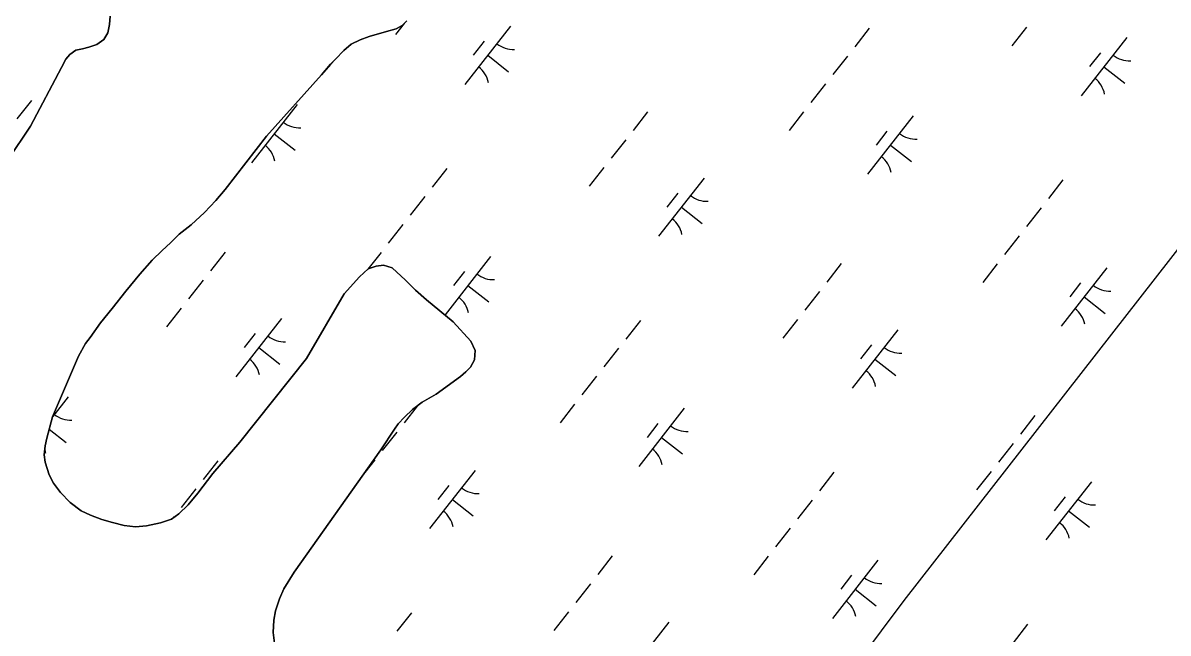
# Model space of a CAD drawing. Extents: x 3896831 to 3918110, y 171006 to 193349.
# Drawn here: x 3910415 to 3911189, y 187534 to 187946 of the extents above; entities that cross this region are included whole.
import ezdxf

# ---------------------------------------------------------------- set-up
doc = ezdxf.new("R2010")
doc.units = 0
for name, color, linetype in [('V-TOPO-SHOR', 7, 'Continuous'), ('V-UTIL-LINE', 7, 'Continuous'), ('V-WETL-SWMP', 7, 'Continuous')]:
    doc.layers.add(name, color=color, linetype=linetype)

msp = doc.modelspace()

# ---------------------------------------------------------------- linework, layer by layer
at = {"layer": 'V-TOPO-SHOR'}
for points in [[(3910404.78, 187854.05), (3910419.92, 187876.51), (3910440.97, 187916.14), (3910443.86, 187921.95), (3910446.63, 187925.12), (3910450.58, 187927.9), (3910455.2, 187928.96), (3910459.42, 187929.89), (3910464.83, 187931.88), (3910469.58, 187935.19), (3910472.21, 187939.68), (3910473.26, 187945.22), (3910473.77, 187951.03)], [(3910585.13, 187525.46), (3910583.93, 187534.43), (3910584.44, 187542.75), (3910585.62, 187549.08), (3910588.25, 187557.27), (3910591.14, 187563.87), (3910598.25, 187575.23), (3910656.71, 187657.94), (3910666.06, 187671.94), (3910668.43, 187675.51), (3910672.77, 187680), (3910678.31, 187685.15), (3910684.64, 187690.05), (3910694.13, 187695.47), (3910710.74, 187707.51), (3910714.17, 187710.55), (3910717.46, 187713.85), (3910720.22, 187718.74), (3910720.61, 187725.08), (3910717.7, 187731.27), (3910705.8, 187744.32), (3910696.68, 187751.83), (3910687.56, 187759.2), (3910680.29, 187765.79), (3910673.42, 187772.64), (3910664.44, 187780.81), (3910658.62, 187782.78), (3910653.61, 187782.11), (3910648.21, 187780.12), (3910642.27, 187774.83), (3910632, 187763.21), (3910606.47, 187719.62), (3910561.42, 187663.06), (3910543.11, 187641.92), (3910532.97, 187628.71), (3910526.65, 187620.65), (3910520.32, 187614.7), (3910515.31, 187611.13), (3910507.93, 187608.48), (3910498.3, 187606.48), (3910491.04, 187605.95), (3910483.25, 187606.85), (3910475.46, 187608.69), (3910468.07, 187610.92), (3910460.54, 187613.68), (3910454.21, 187616.71), (3910446.81, 187622.37), (3910440.33, 187629.09), (3910435.44, 187635.42), (3910432.53, 187641.09), (3910429.87, 187649.66), (3910429.2, 187654.54), (3910429.85, 187660.61), (3910431.04, 187665.89), (3910434.84, 187680.15), (3910452.33, 187721.22), (3910457.06, 187729.81), (3910460.22, 187733.9), (3910467.33, 187743.81), (3910475.11, 187753.33), (3910484.46, 187765.22), (3910493.94, 187776.71), (3910502.24, 187785.96), (3910508.96, 187792.7), (3910514.49, 187797.86), (3910520.56, 187803.54), (3910528.46, 187809.89), (3910537.69, 187818.22), (3910545.33, 187826.41), (3910551.65, 187833.81), (3910579.57, 187869.75), (3910616.72, 187911.38), (3910622.78, 187918.39), (3910626.07, 187921.95), (3910631.74, 187927.77), (3910636.75, 187932), (3910642.81, 187935.04), (3910648.88, 187937.17), (3910660.62, 187940.48), (3910667.08, 187942.34), (3910671.17, 187944.59), (3910674.33, 187947.76)]]:
    msp.add_lwpolyline(points, dxfattribs=at)
at = {"layer": 'V-UTIL-LINE'}
msp.add_lwpolyline([(3907581.38, 183502.32), (3907734.57, 183396.26), (3908170.58, 183973.68), (3908524.1, 184327.21), (3908912.98, 184727.87), (3909396.13, 185399.56), (3909513.97, 185670.6), (3909808.57, 186000.55), (3910067.82, 186295.15), (3911010.55, 187556.05), (3911470.13, 188145.26)], dxfattribs=at)
at = {"layer": 'V-WETL-SWMP'}
for p, q in [((3910473.77, 187951.03), (3910473.26, 187945.22)), ((3910473.26, 187945.22), (3910472.21, 187939.68)), ((3910672.57, 187946), (3910666.77, 187938.6)), ((3910671.17, 187944.59), (3910667.08, 187942.34)), ((3910674.33, 187947.76), (3910671.17, 187944.59)), ((3910744.46, 187944.15), (3910713.62, 187904.8)), ((3910987.05, 187942.9), (3910977.18, 187930.31)), ((3911093.29, 187943.49), (3911083.42, 187930.9)), ((3910469.58, 187935.18), (3910464.83, 187931.88)), ((3910472.21, 187939.68), (3910469.58, 187935.18)), ((3910642.81, 187935.04), (3910636.75, 187932)), ((3910648.88, 187937.16), (3910642.81, 187935.04)), ((3910660.62, 187940.48), (3910648.88, 187937.16)), ((3910667.08, 187942.34), (3910660.62, 187940.48)), ((3911161.1, 187936.45), (3911130.26, 187897.1)), ((3910450.58, 187927.9), (3910446.63, 187925.12)), ((3910455.2, 187928.96), (3910450.58, 187927.9)), ((3910459.42, 187929.89), (3910455.2, 187928.96)), ((3910464.83, 187931.88), (3910459.42, 187929.89)), ((3910631.74, 187927.77), (3910626.07, 187921.95)), ((3910636.75, 187932), (3910631.74, 187927.77)), ((3910726.67, 187933.96), (3910719.26, 187924.52)), ((3910443.86, 187921.95), (3910440.97, 187916.14)), ((3910446.63, 187925.12), (3910443.86, 187921.95)), ((3910626.07, 187921.95), (3910622.78, 187918.38)), ((3910729.04, 187924.48), (3910743.2, 187913.37)), ((3910972.24, 187924.01), (3910962.37, 187911.42)), ((3911143.31, 187926.26), (3911135.91, 187916.82)), ((3910440.97, 187916.14), (3910419.92, 187876.51)), ((3910622.78, 187918.38), (3910616.72, 187911.38)), ((3911145.68, 187916.78), (3911159.85, 187905.67)), ((3910616.72, 187911.38), (3910579.57, 187869.75)), ((3910957.44, 187905.12), (3910947.57, 187892.53)), ((3910420.53, 187894.06), (3910410.66, 187881.47)), ((3910600.13, 187891.2), (3910569.28, 187851.84)), ((3910837.17, 187886.36), (3910827.3, 187873.77)), ((3910942.63, 187886.23), (3910932.76, 187873.64)), ((3911016.77, 187883.5), (3910985.92, 187844.14)), ((3910419.92, 187876.51), (3910404.78, 187854.05)), ((3910998.98, 187873.3), (3910991.57, 187863.86)), ((3910579.57, 187869.75), (3910551.65, 187833.81)), ((3910584.7, 187871.52), (3910598.87, 187860.41)), ((3910822.37, 187867.47), (3910812.5, 187854.88)), ((3911001.35, 187863.82), (3911015.51, 187852.71)), ((3910701.32, 187847.99), (3910691.45, 187835.4)), ((3910807.56, 187848.58), (3910797.69, 187835.99)), ((3910875.38, 187841.55), (3910844.53, 187802.19)), ((3911117.97, 187840.29), (3911108.1, 187827.7)), ((3910551.65, 187833.81), (3910545.33, 187826.41)), ((3910686.52, 187829.1), (3910676.65, 187816.51)), ((3910857.58, 187831.35), (3910850.18, 187821.91)), ((3910545.33, 187826.41), (3910537.69, 187818.22)), ((3910859.96, 187821.87), (3910874.12, 187810.77)), ((3911103.16, 187821.4), (3911093.29, 187808.81)), ((3910537.69, 187818.22), (3910528.46, 187809.89)), ((3910520.56, 187803.55), (3910514.49, 187797.86)), ((3910528.46, 187809.89), (3910520.56, 187803.55)), ((3910671.72, 187810.21), (3910661.85, 187797.62)), ((3910514.49, 187797.86), (3910508.96, 187792.7)), ((3911088.36, 187802.51), (3911078.49, 187789.92)), ((3910508.96, 187792.7), (3910502.24, 187785.96)), ((3910551.45, 187791.45), (3910541.58, 187778.86)), ((3910656.91, 187791.32), (3910647.97, 187779.92)), ((3910731.04, 187788.59), (3910700.2, 187749.23)), ((3910502.24, 187785.96), (3910493.94, 187776.71)), ((3910648.2, 187780.12), (3910653.61, 187782.11)), ((3910653.61, 187782.11), (3910658.62, 187782.78)), ((3910658.62, 187782.78), (3910664.44, 187780.81)), ((3910664.44, 187780.81), (3910673.42, 187772.64)), ((3910968.09, 187783.75), (3910958.22, 187771.16)), ((3911073.55, 187783.62), (3911063.68, 187771.03)), ((3911147.69, 187780.89), (3911116.84, 187741.53)), ((3910493.94, 187776.71), (3910484.46, 187765.22)), ((3910536.64, 187772.56), (3910526.77, 187759.97)), ((3910632, 187763.21), (3910642.27, 187774.84)), ((3910642.27, 187774.84), (3910648.2, 187780.12)), ((3910673.42, 187772.64), (3910680.29, 187765.79)), ((3910713.25, 187778.39), (3910705.85, 187768.95)), ((3910484.46, 187765.22), (3910475.1, 187753.33)), ((3910680.29, 187765.79), (3910687.56, 187759.2)), ((3910715.62, 187768.91), (3910729.79, 187757.81)), ((3910953.29, 187764.86), (3910943.42, 187752.27)), ((3911129.89, 187770.69), (3911122.49, 187761.25)), ((3910606.47, 187719.62), (3910632, 187763.21)), ((3910687.56, 187759.2), (3910696.68, 187751.83)), ((3911132.27, 187761.21), (3911146.43, 187750.11)), ((3910475.1, 187753.33), (3910467.33, 187743.81)), ((3910521.84, 187753.67), (3910511.97, 187741.08)), ((3910696.68, 187751.83), (3910705.8, 187744.32)), ((3910467.33, 187743.81), (3910460.22, 187733.9)), ((3910589.65, 187746.64), (3910558.81, 187707.28)), ((3910705.8, 187744.32), (3910717.7, 187731.27)), ((3910832.24, 187745.38), (3910822.37, 187732.79)), ((3910938.48, 187745.97), (3910928.61, 187733.38)), ((3910460.22, 187733.9), (3910457.06, 187729.81)), ((3910571.86, 187736.44), (3910564.46, 187727)), ((3911006.3, 187738.94), (3910975.45, 187699.58)), ((3910457.06, 187729.81), (3910452.33, 187721.22)), ((3910574.23, 187726.96), (3910588.4, 187715.86)), ((3910717.7, 187731.27), (3910720.61, 187725.08)), ((3910817.44, 187726.49), (3910807.57, 187713.9)), ((3910988.5, 187728.74), (3910981.1, 187719.3)), ((3910452.33, 187721.22), (3910434.84, 187680.15)), ((3910561.42, 187663.06), (3910606.47, 187719.62)), ((3910720.22, 187718.74), (3910717.46, 187713.85)), ((3910720.61, 187725.08), (3910720.22, 187718.74)), ((3910990.87, 187719.26), (3911005.04, 187708.16)), ((3910714.17, 187710.55), (3910710.74, 187707.51)), ((3910717.46, 187713.85), (3910714.17, 187710.55)), ((3910710.74, 187707.51), (3910694.13, 187695.47)), ((3910802.63, 187707.6), (3910792.76, 187695.01)), ((3910694.13, 187695.47), (3910684.64, 187690.05)), ((3910445.32, 187693.68), (3910434.98, 187680.49)), ((3910681.26, 187687.44), (3910672.5, 187676.25)), ((3910684.64, 187690.05), (3910678.31, 187685.15)), ((3910787.83, 187688.71), (3910777.96, 187676.12)), ((3910434.84, 187680.15), (3910431.03, 187665.89)), ((3910672.77, 187680), (3910668.43, 187675.51)), ((3910678.31, 187685.15), (3910672.77, 187680)), ((3910861.96, 187685.98), (3910831.12, 187646.62)), ((3911099.01, 187681.14), (3911089.14, 187668.55)), ((3910432.63, 187671.86), (3910444.07, 187662.9)), ((3910666.06, 187671.94), (3910656.71, 187657.94)), ((3910668.43, 187675.51), (3910666.06, 187671.94)), ((3910844.17, 187675.78), (3910836.77, 187666.34)), ((3910431.03, 187665.89), (3910429.85, 187660.61)), ((3910667.56, 187669.95), (3910657.69, 187657.36)), ((3910846.54, 187666.3), (3910860.71, 187655.2)), ((3910429.85, 187660.61), (3910429.2, 187654.54)), ((3910543.11, 187641.92), (3910561.42, 187663.06)), ((3910656.71, 187657.94), (3910598.25, 187575.23)), ((3911084.2, 187662.25), (3911074.33, 187649.66)), ((3910429.2, 187654.54), (3910429.87, 187649.66)), ((3910429.87, 187649.66), (3910432.52, 187641.09)), ((3910546.52, 187650.47), (3910536.65, 187637.88)), ((3910652.76, 187651.06), (3910643.55, 187639.32)), ((3910432.52, 187641.09), (3910435.44, 187635.42)), ((3910532.97, 187628.71), (3910543.11, 187641.92)), ((3910720.57, 187644.03), (3910689.73, 187604.68)), ((3910963.16, 187642.77), (3910953.29, 187630.18)), ((3911069.4, 187643.37), (3911059.53, 187630.77)), ((3910435.44, 187635.42), (3910440.33, 187629.09)), ((3910702.78, 187633.83), (3910695.38, 187624.39)), ((3911137.21, 187636.33), (3911106.37, 187596.98)), ((3910440.33, 187629.09), (3910446.81, 187622.37)), ((3910531.71, 187631.58), (3910521.84, 187618.99)), ((3910526.65, 187620.65), (3910532.97, 187628.71)), ((3911119.42, 187626.13), (3911112.02, 187616.69)), ((3910446.81, 187622.37), (3910454.21, 187616.71)), ((3910520.32, 187614.7), (3910526.65, 187620.65)), ((3910705.15, 187624.35), (3910719.32, 187613.25)), ((3910948.36, 187623.88), (3910938.49, 187611.29)), ((3910454.21, 187616.71), (3910460.54, 187613.68)), ((3910460.54, 187613.68), (3910468.07, 187610.92)), ((3910468.07, 187610.92), (3910475.46, 187608.69)), ((3910507.93, 187608.48), (3910515.31, 187611.13)), ((3910515.31, 187611.13), (3910520.32, 187614.7)), ((3910516.91, 187612.69), (3910516.15, 187611.72)), ((3911121.79, 187616.65), (3911135.96, 187605.55)), ((3910475.46, 187608.69), (3910483.25, 187606.85)), ((3910483.25, 187606.85), (3910491.04, 187605.94)), ((3910491.04, 187605.94), (3910498.3, 187606.48)), ((3910498.3, 187606.48), (3910507.93, 187608.48)), ((3910933.55, 187604.99), (3910923.68, 187592.4)), ((3910813.28, 187586.24), (3910803.41, 187573.64)), ((3910918.75, 187586.1), (3910908.88, 187573.51)), ((3910992.88, 187583.37), (3910962.04, 187544.02)), ((3910598.25, 187575.23), (3910591.14, 187563.87)), ((3910975.09, 187573.17), (3910967.69, 187563.73)), ((3910591.14, 187563.87), (3910588.25, 187557.27)), ((3910798.48, 187567.35), (3910788.61, 187554.75)), ((3910977.46, 187563.69), (3910991.63, 187552.59)), ((3910588.25, 187557.27), (3910585.62, 187549.08)), ((3910585.62, 187549.08), (3910584.44, 187542.75)), ((3910783.67, 187548.46), (3910773.8, 187535.86)), ((3910584.44, 187542.75), (3910583.93, 187534.43)), ((3910677.44, 187547.86), (3910667.57, 187535.27)), ((3910851.49, 187541.42), (3910820.65, 187502.07)), ((3911094.08, 187540.16), (3911084.21, 187527.57)), ((3910583.93, 187534.43), (3910585.13, 187525.46))]:
    msp.add_line(p, q, dxfattribs=at)
for centre, start, end in [((3910746.26, 187946.07), 231.14028, 272.68394), ((3911162.91, 187938.37), 231.14028, 272.68394), ((3910712.19, 187902.59), 11.14028, 52.68394), ((3911128.83, 187894.89), 11.14028, 52.68394), ((3910601.93, 187893.11), 231.14028, 272.68394), ((3911018.57, 187885.41), 231.14028, 272.68394), ((3910567.85, 187849.63), 11.14028, 52.68394), ((3910984.49, 187841.93), 11.14028, 52.68394), ((3910877.18, 187843.46), 231.14028, 272.68394), ((3910843.1, 187799.98), 11.14028, 52.68394), ((3910732.85, 187790.5), 231.14028, 272.68394), ((3911149.49, 187782.8), 231.14028, 272.68394), ((3910698.77, 187747.02), 11.14028, 52.68394), ((3911115.41, 187739.32), 11.14028, 52.68394), ((3910591.46, 187748.55), 231.14028, 272.68394), ((3911008.1, 187740.85), 231.14028, 272.68394), ((3910557.38, 187705.07), 11.14028, 52.68394), ((3910974.02, 187697.37), 11.14028, 52.68394), ((3910447.12, 187695.59), 231.14028, 272.68394), ((3910863.77, 187687.89), 231.14028, 272.68394), ((3910413.05, 187652.11), 11.14028, 20.11899), ((3910829.69, 187644.41), 11.14028, 52.68394), ((3910722.38, 187645.95), 231.14028, 272.68394), ((3911139.02, 187638.25), 231.14028, 272.68394), ((3910688.3, 187602.47), 11.14028, 52.68394), ((3911104.94, 187594.77), 11.14028, 52.68394), ((3910994.68, 187585.29), 231.14028, 272.68394), ((3910960.61, 187541.81), 11.14028, 52.68394)]:
    msp.add_arc(centre, 17.62, start, end, dxfattribs=at)

doc.saveas('drawing.dxf')
